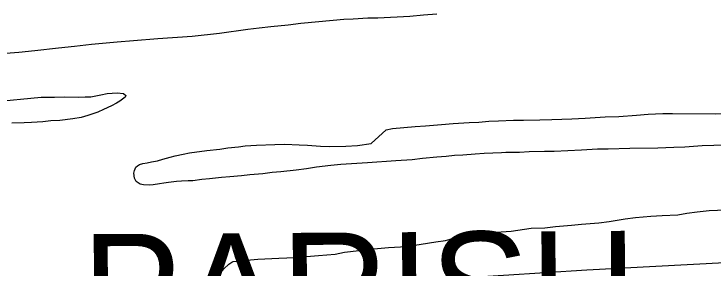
# Model space of a CAD drawing. Extents: x 3355724 to 3393621, y 594744 to 620174.
# Drawn here: x 3389174 to 3390428, y 607292 to 607748 of the extents above; entities that cross this region are included whole.
import ezdxf

# ---------------------------------------------------------------- set-up
doc = ezdxf.new("R2010")
doc.units = 0
for name, color, linetype in [('V-ROAD-CNTR', 7, 'Continuous'), ('V-SITE-VEGE', 7, 'Continuous'), ('V-TOPO-GNAM-IDEN', 7, 'Continuous')]:
    doc.layers.add(name, color=color, linetype=linetype)

msp = doc.modelspace()

# ---------------------------------------------------------------- linework, layer by layer
at = {"layer": 'V-ROAD-CNTR'}
msp.add_lwpolyline([(3389175.3, 607224), (3389224.7, 607226.1), (3389293.7, 607229.2), (3389369.9, 607241.9), (3389483.7, 607249.3), (3389658.7, 607260.1), (3389901.8, 607271.5), (3390200.2, 607290.7), (3390448.1, 607303.9)], dxfattribs=at)
at = {"layer": 'V-SITE-VEGE'}
for p, q in [((3389907.5, 607746.4), (3389883.1, 607744)), ((3389931.5, 607748.3), (3389907.5, 607746.4)), ((3389720.2, 607734.6), (3389687.8, 607731.3)), ((3389764.7, 607738.6), (3389720.2, 607734.6)), ((3389781.8, 607739.1), (3389764.7, 607738.6)), ((3389808, 607740.7), (3389781.8, 607739.1)), ((3389825.9, 607740.9), (3389808, 607740.7)), ((3389883.1, 607744), (3389825.9, 607740.9)), ((3389592.7, 607720.5), (3389542, 607713.3)), ((3389613.1, 607723.2), (3389592.7, 607720.5)), ((3389633.9, 607725.6), (3389613.1, 607723.2)), ((3389664.8, 607728.6), (3389633.9, 607725.6)), ((3389687.8, 607731.3), (3389664.8, 607728.6)), ((3389493.2, 607708.3), (3389431.3, 607703.8)), ((3389542, 607713.3), (3389493.2, 607708.3)), ((3389358.4, 607697.9), (3389312.8, 607693.6)), ((3389387.9, 607700.1), (3389358.4, 607697.9)), ((3389431.3, 607703.8), (3389387.9, 607700.1)), ((3389210.8, 607682.8), (3389182.4, 607679.8)), ((3389253.4, 607687.5), (3389210.8, 607682.8)), ((3389282.2, 607690.2), (3389253.4, 607687.5)), ((3389312.8, 607693.6), (3389282.2, 607690.2)), ((3389182.4, 607679.8), (3389137.9, 607676.2)), ((3390379.6, 607391.9), (3390398.5, 607394.6)), ((3390398.5, 607394.6), (3390419.7, 607396.9)), ((3390419.7, 607396.9), (3390449.5, 607398.1)), ((3390240.4, 607377.5), (3390269.5, 607381.9)), ((3390269.5, 607381.9), (3390287.7, 607384.3)), ((3390287.7, 607384.3), (3390315.1, 607386.6)), ((3390315.1, 607386.6), (3390335.5, 607387.9)), ((3390335.5, 607387.9), (3390363.9, 607389.4)), ((3390363.9, 607389.4), (3390379.6, 607391.9)), ((3390144.5, 607368.2), (3390172.9, 607370.4)), ((3390172.9, 607370.4), (3390191.2, 607372.5)), ((3390191.2, 607372.5), (3390221.8, 607374.7)), ((3390221.8, 607374.7), (3390240.4, 607377.5)), ((3390008.2, 607355.9), (3390046.9, 607358.5)), ((3390046.9, 607358.5), (3390064.7, 607359.8)), ((3390064.7, 607359.8), (3390100.8, 607365.3)), ((3390100.8, 607365.3), (3390125.2, 607366.1)), ((3390125.2, 607366.1), (3390144.5, 607368.2)), ((3389947, 607343.4), (3389972.2, 607350.4)), ((3389972.2, 607350.4), (3389987.8, 607353.9)), ((3389987.8, 607353.9), (3390008.2, 607355.9)), ((3389844.9, 607330.5), (3389877.3, 607332.7)), ((3389877.3, 607332.7), (3389929.8, 607340.6)), ((3389929.8, 607340.6), (3389947, 607343.4)), ((3389719.2, 607316.3), (3389749.1, 607319)), ((3389749.1, 607319), (3389766.2, 607322.1)), ((3389766.2, 607322.1), (3389818.7, 607328.5)), ((3389818.7, 607328.5), (3389844.9, 607330.5)), ((3389566.5, 607305.4), (3389581.1, 607306.3)), ((3389581.1, 607306.3), (3389597.5, 607308.7)), ((3389597.5, 607308.7), (3389610.6, 607309.7)), ((3389610.6, 607309.7), (3389648.5, 607311.9)), ((3389648.5, 607311.9), (3389677.3, 607313.1)), ((3389677.3, 607313.1), (3389719.2, 607316.3)), ((3389549.7, 607292.8), (3389558.5, 607300.7)), ((3389558.5, 607300.7), (3389564, 607304.3)), ((3389564, 607304.3), (3389566.5, 607305.4)), ((3389544.5, 607285.9), (3389549.7, 607292.8))]:
    msp.add_line(p, q, dxfattribs=at)
for points in [[(3388961.9, 607574.8), (3389222.4, 607599.4), (3389246.1, 607599.9), (3389264.3, 607600.5), (3389289.4, 607599.5), (3389301.4, 607600.1), (3389311.6, 607600.4), (3389329.1, 607603.9), (3389340.4, 607606), (3389358.6, 607607.3), (3389369.9, 607606.1), (3389374.2, 607602.4), (3389372.7, 607599.9), (3389363.6, 607592.7), (3389357.4, 607588.7), (3389348.6, 607584.1), (3389334, 607577.6), (3389323.7, 607573), (3389306.2, 607566.6), (3389293.8, 607563.1), (3389278.8, 607560.7), (3389255.5, 607557.6), (3389239.5, 607557), (3389225.3, 607555.3), (3389205.2, 607554.1), (3389191.8, 607553.8), (3389169.9, 607552.9)], [(3390310.3, 607569.1), (3390336.9, 607570.3), (3390354, 607570.5), (3390431.9, 607569.8), (3390443.9, 607570.4), (3390468.3, 607570.2), (3390483.6, 607569.3), (3390497.1, 607567.4), (3390515.6, 607559.9), (3390523.9, 607552.6), (3390528.2, 607546.7), (3390529.9, 607537.2), (3390531.3, 607530.3), (3390530.5, 607526.7), (3390527.2, 607522.7), (3390522.5, 607519.8), (3390507.5, 607515.6), (3390496.2, 607514.2), (3390476.9, 607514), (3390459.1, 607514.2), (3390428.1, 607513.4)], [(3390428.1, 607513.4), (3390407, 607512.5), (3390376, 607510.2), (3390356.4, 607509.7), (3390327.6, 607508.5), (3390277.7, 607507.8), (3390238.7, 607506.8), (3390219.4, 607506.6), (3390190.7, 607504.6), (3390142.2, 607502.5), (3390124.4, 607502.3), (3390097.4, 607501.9), (3390080, 607500.9), (3390055.2, 607500.8), (3390047.5, 607500.1), (3390016.2, 607498.6), (3390000.6, 607497.6), (3389978, 607495.7), (3389963.4, 607495.1), (3389948.1, 607493.4), (3389931.7, 607492.1), (3389905.8, 607489.8), (3389887.2, 607487.8), (3389858.1, 607485.5), (3389807.5, 607482.3), (3389759.4, 607479.1), (3389741.5, 607477.4), (3389715.6, 607474.4), (3389698.1, 607471.6), (3389679.6, 607469.3), (3389652.2, 607466.2), (3389636.2, 607464.6), (3389619.8, 607462.5), (3389596.1, 607460.6), (3389581.5, 607459.2), (3389560.8, 607456.9), (3389545.8, 607455.9), (3389524, 607453.6), (3389510.5, 607452.2), (3389494.4, 607450.2), (3389485.7, 607449.9), (3389473.7, 607449.3), (3389464.6, 607448.7), (3389450.7, 607447), (3389442, 607445.6), (3389434.3, 607444.6), (3389423, 607442.8), (3389416.5, 607442.2), (3389405.9, 607443), (3389399.7, 607443.8), (3389392.5, 607448.6), (3389389.6, 607454.8), (3389388.6, 607463.5), (3389389.8, 607468.6), (3389392, 607474.4), (3389394.9, 607477), (3389398.6, 607479.1), (3389404.4, 607480.9), (3389412.1, 607482.3), (3389420.1, 607484), (3389430.7, 607485.7), (3389440.5, 607488.9), (3389453.7, 607492.4), (3389462.4, 607494.9), (3389476.7, 607497.7), (3389488, 607499.8), (3389519, 607504.2), (3389542.6, 607506.9), (3389556.9, 607509), (3389576.2, 607510.6), (3389588.2, 607512.3), (3389608.6, 607513.6), (3389641.4, 607514.8), (3389658.9, 607515.7), (3389684.7, 607514.4), (3389700, 607513.9), (3389723.3, 607512.2), (3389738.6, 607511.3), (3389768.4, 607511.8), (3389789.2, 607513.4), (3389814, 607516.8), (3389840.8, 607541.3), (3389852.4, 607543.4), (3389892.5, 607547), (3389911.1, 607548.3), (3389940.2, 607550.6), (3389960.6, 607552.6), (3389989.4, 607554.5), (3390006.9, 607555.1), (3390024.8, 607556.8), (3390042.2, 607557), (3390069.2, 607558.2), (3390086.7, 607558.7), (3390116.2, 607558.8), (3390137.6, 607559.7), (3390173.3, 607560.9), (3390197.4, 607562.1), (3390233.4, 607564.7), (3390257.8, 607565.2), (3390289.5, 607567.4), (3390310.3, 607569.1)]]:
    msp.add_lwpolyline(points, dxfattribs=at)

# ---------------------------------------------------------------- texts
at = {"layer": 'V-TOPO-GNAM-IDEN'}
msp.add_text('PARISH,', height=200, rotation=0.3574, dxfattribs=at).set_placement((3389295.8, 607154.5))

doc.saveas('drawing.dxf')
